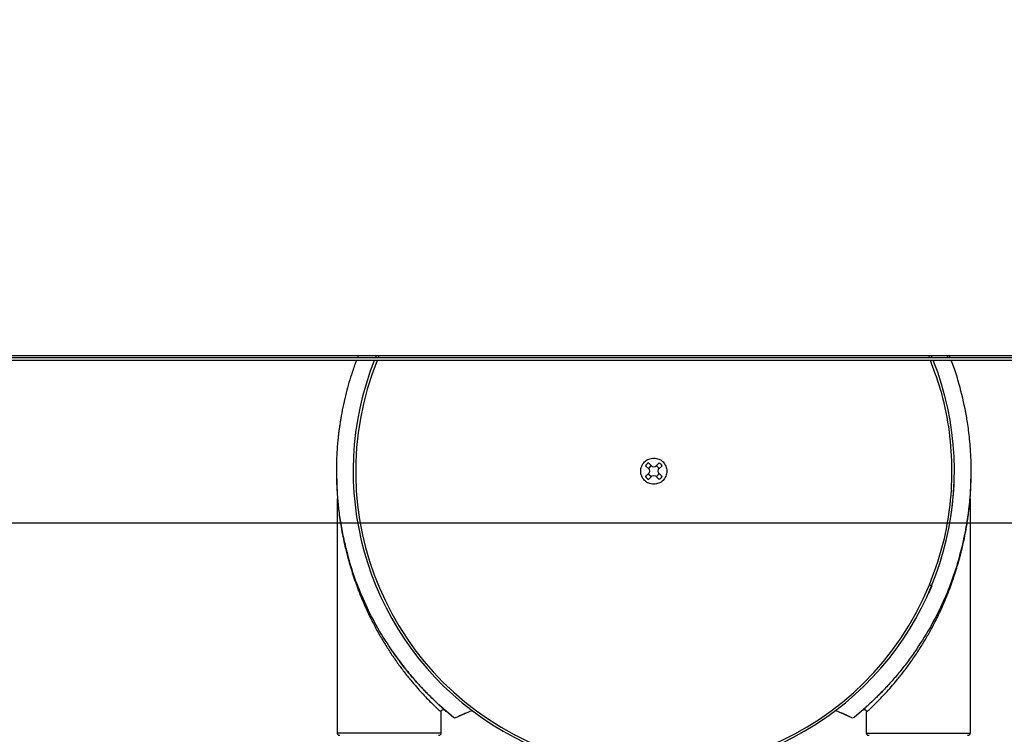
# Model space of a CAD drawing. Header units: inches. Extents: x 170 to 288, y 234 to 248.
# Tile 348 of 480: x 235.278 to 235.546, y 244.086 to 244.281. Entities that reach past the tile are written whole.
import ezdxf

# ---------------------------------------------------------------- set-up
doc = ezdxf.new("R2010")
doc.units = ezdxf.units.IN
doc.header["$LTSCALE"] = 0.25
doc.header["$MEASUREMENT"] = 0
doc.layers.add('ANNOTATIONS', color=1, linetype='Continuous')
doc.layers.add('STANDARD Z GUIDE MOTOR LH', color=7, linetype='Continuous')
doc.styles.add('ARIAL', font='arial.ttf', dxfattribs={"height": 0.09375})
doc.dimstyles.new('STANDARD$0', dxfattribs={"dimtxt": 0.09375, "dimasz": 0.09375, "dimexe": 0.03125, "dimexo": 0.046875, "dimgap": 0.09, "dimtad": 0, "dimtih": 1, "dimtoh": 1, "dimdec": 4, "dimzin": 0, "dimdsep": 46, "dimtxsty": 'ARIAL', "dimcen": 0.09, "dimadec": 0, "dimazin": 0, "dimtfac": 1, "dimtdec": 4, "dimtofl": 0, "dimtmove": 0, "dimatfit": 1, "dimfxl": 1, "dimtolj": 1, "dimtzin": 0, "dimarcsym": 0})

# ---------------------------------------------------------------- blocks, each defined once
blk = doc.blocks.new('*D42')
at = {"layer": 'ANNOTATIONS', "color": 0, "lineweight": -2, "transparency": 16777216}
for p, q in [((234.7269041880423, 244.1437778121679), (236.4418407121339, 244.1437778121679)), ((236.4105907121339, 244.0500278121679), (236.4105907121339, 242.2801168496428)), ((236.4105907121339, 240.2331944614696), (236.4105907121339, 242.0031054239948)), ((235.1331541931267, 240.1394444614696), (236.4418407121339, 240.1394444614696))]:
    blk.add_line(p, q, dxfattribs=at)
at = {"layer": 'ANNOTATIONS', "color": 0, "transparency": 16777216}
for points in [[(236.3949657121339, 244.0500278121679), (236.4262157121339, 244.0500278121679), (236.4105907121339, 244.1437778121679)], [(236.3949657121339, 240.2331944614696), (236.4262157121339, 240.2331944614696), (236.4105907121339, 240.1394444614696)]]:
    blk.add_solid(points, dxfattribs=at)
at = {"layer": 'defpoints', "color": 0, "transparency": 16777216}
for p in [(234.6800291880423, 244.1437778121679), (236.4105907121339, 244.1437778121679), (235.0862791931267, 240.1394444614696)]:
    blk.add_point(p, dxfattribs=at)
at = {"layer": 'ANNOTATIONS', "color": 0, "transparency": 16777216, "insert": (236.4105907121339, 242.1416111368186), "char_height": 0.09375, "attachment_point": 5, "style": 'ARIAL'}
blk.add_mtext('\\A1;OPENING HEIGHT', dxfattribs=at)
blk = doc.blocks.new('*D43')
at = {"layer": 'ANNOTATIONS', "color": 0, "lineweight": -2, "transparency": 16777216}
for p, q in [((235.8435708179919, 245.1923245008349), (236.4418407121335, 245.1923245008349)), ((236.4105907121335, 245.0985745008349), (236.4105907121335, 244.8065568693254)), ((236.4105907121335, 244.2375278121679), (236.4105907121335, 244.5295454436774)), ((234.7269041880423, 244.1437778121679), (236.4418407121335, 244.1437778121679))]:
    blk.add_line(p, q, dxfattribs=at)
at = {"layer": 'ANNOTATIONS', "color": 0, "transparency": 16777216}
for points in [[(236.3949657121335, 245.0985745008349), (236.4262157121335, 245.0985745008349), (236.4105907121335, 245.1923245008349)], [(236.3949657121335, 244.2375278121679), (236.4262157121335, 244.2375278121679), (236.4105907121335, 244.1437778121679)]]:
    blk.add_solid(points, dxfattribs=at)
at = {"layer": 'defpoints', "color": 0, "transparency": 16777216}
for p in [(235.7966958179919, 245.1923245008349), (236.4105907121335, 245.1923245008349), (234.6800291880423, 244.1437778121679)]:
    blk.add_point(p, dxfattribs=at)
at = {"layer": 'ANNOTATIONS', "color": 0, "transparency": 16777216, "insert": (236.4105907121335, 244.6680511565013), "char_height": 0.09375, "attachment_point": 5, "style": 'ARIAL'}
blk.add_mtext('\\A1;HEADROOM', dxfattribs=at)

msp = doc.modelspace()

# ---------------------------------------------------------------- linework, layer by layer
at = {"layer": 'STANDARD Z GUIDE MOTOR LH'}
for p, q in [((235.8805491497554, 244.1880811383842), (235.0097158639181, 244.1880811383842)), ((235.8805491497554, 244.1888011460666), (235.0763825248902, 244.1888011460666)), ((235.0863958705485, 244.1894444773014), (235.879829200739, 244.1894444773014)), ((235.3701015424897, 244.1894444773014), (235.3698682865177, 244.1888011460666)), ((235.3757931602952, 244.1894444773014), (235.3754772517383, 244.1888011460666)), ((235.526718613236, 244.1888011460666), (235.5264535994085, 244.1894444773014)), ((235.5310270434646, 244.1888011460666), (235.5307359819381, 244.1894444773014)), ((235.5316143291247, 244.1888011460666), (235.5313536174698, 244.1894444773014)), ((235.448457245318, 244.1593211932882), (235.4495006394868, 244.1583935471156)), ((235.4503050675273, 244.1591437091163), (235.4493110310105, 244.1601749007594)), ((235.4493110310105, 244.1601749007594), (235.4501172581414, 244.1593385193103)), ((235.4495006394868, 244.1583935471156), (235.4495639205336, 244.1578846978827)), ((235.4501172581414, 244.1593385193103), (235.4503050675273, 244.1591436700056)), ((235.4503050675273, 244.1591436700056), (235.4507474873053, 244.1590682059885)), ((235.4507474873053, 244.1590682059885), (235.4512563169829, 244.1591314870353)), ((235.4521839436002, 244.1601748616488), (235.4512563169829, 244.1591315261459)), ((235.4512563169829, 244.1591314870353), (235.4514223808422, 244.1593182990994)), ((235.4521839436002, 244.1601748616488), (235.4514223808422, 244.1593182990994)), ((235.4519309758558, 244.157884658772), (235.4519943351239, 244.1583935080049)), ((235.4519943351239, 244.1583935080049), (235.4530376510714, 244.1593211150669)), ((235.4494884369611, 244.15744229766), (235.448457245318, 244.1564482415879)), ((235.4492935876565, 244.1572544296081), (235.4494884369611, 244.1574422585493)), ((235.4493109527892, 244.1555945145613), (235.450304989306, 244.1566256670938)), ((235.4495639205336, 244.1578846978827), (235.4494884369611, 244.15744229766)), ((235.450304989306, 244.1566256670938), (235.450747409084, 244.1567011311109)), ((235.450747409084, 244.1567011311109), (235.4512562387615, 244.1566378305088)), ((235.4512562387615, 244.1566378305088), (235.4521838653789, 244.1555944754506)), ((235.4520064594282, 244.1574422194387), (235.4519309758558, 244.1578846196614)), ((235.4520064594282, 244.1574422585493), (235.4530376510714, 244.1564481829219)), ((235.4520064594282, 244.1574422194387), (235.4522013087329, 244.1572543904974)), ((235.3644602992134, 244.0863634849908), (235.3644612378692, 244.1503324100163)), ((235.5370334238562, 244.1503302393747), (235.5370324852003, 244.0863608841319)), ((235.5265750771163, 244.1266173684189), (235.5256676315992, 244.1245014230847)), ((235.5123804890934, 244.0970287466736), (235.5130825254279, 244.0977480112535)), ((235.3921744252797, 244.0940780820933), (235.3960775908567, 244.0907036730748)), ((235.3929546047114, 244.0933710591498), (235.3924846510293, 244.0937998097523)), ((235.392675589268, 244.0921612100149), (235.3926755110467, 244.0863630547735)), ((235.3934458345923, 244.0929350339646), (235.3935735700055, 244.0928215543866)), ((235.3934501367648, 244.0929304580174), (235.3937634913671, 244.0926553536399)), ((235.3937634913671, 244.0926553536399), (235.3937338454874, 244.0926813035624)), ((235.3967728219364, 244.0906197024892), (235.4011198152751, 244.0925807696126)), ((235.3994258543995, 244.0918401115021), (235.4011198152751, 244.0925808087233)), ((235.5003731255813, 244.0925793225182), (235.5020670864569, 244.0918385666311)), ((235.5016947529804, 244.0920038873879), (235.5047200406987, 244.0906180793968)), ((235.5054152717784, 244.0907020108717), (235.5087315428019, 244.0935423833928)), ((235.5088172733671, 244.0863612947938), (235.5088173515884, 244.0921594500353)), ((235.3958714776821, 244.090872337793), (235.395806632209, 244.0909253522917)), ((235.3967233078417, 244.0905986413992), (235.3967728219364, 244.0906197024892)), ((235.5047200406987, 244.0906180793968), (235.5047696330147, 244.0905970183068)), ((235.5056863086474, 244.090923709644), (235.5056213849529, 244.0908707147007))]:
    msp.add_line(p, q, dxfattribs=at)
at = {"layer": 'STANDARD Z GUIDE MOTOR LH', "flags": 128}
for points in [[(235.3641332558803, 244.1578848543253), (235.3642261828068, 244.1538736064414), (235.3644599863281, 244.1503679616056)], [(235.5370315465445, 244.1503296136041), (235.5372686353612, 244.1538709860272), (235.537361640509, 244.1578834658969)], [(235.5259684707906, 244.1268679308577), (235.5260868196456, 244.1268191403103), (235.5262005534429, 244.1267722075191), (235.5263054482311, 244.1267289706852), (235.5263973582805, 244.126691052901), (235.5264728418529, 244.1266599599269), (235.526528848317, 244.1266368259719), (235.5265634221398, 244.1266225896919), (235.5265750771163, 244.1266177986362)], [(235.3926755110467, 244.0863630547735), (235.3924164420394, 244.0863630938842), (235.3916860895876, 244.0863631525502), (235.3905090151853, 244.0863631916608), (235.3889252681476, 244.0863632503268), (235.3869888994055, 244.0863633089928), (235.3847656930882, 244.0863633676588), (235.3823314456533, 244.0863634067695), (235.3797690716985, 244.0863634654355), (235.3771657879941, 244.0863635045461), (235.374610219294, 244.0863635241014), (235.3721894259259, 244.0863635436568), (235.3699858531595, 244.0863635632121), (235.3665205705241, 244.0863635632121), (235.3653768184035, 244.0863635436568), (235.3646822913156, 244.0863635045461), (235.3644606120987, 244.0863634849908)], [(235.5088172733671, 244.0863612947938), (235.5090574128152, 244.0863613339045), (235.5097699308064, 244.0863613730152), (235.5109303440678, 244.0863613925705), (235.5144230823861, 244.0863613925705), (235.5166365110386, 244.0863613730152), (235.5190641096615, 244.0863613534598), (235.5216231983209, 244.0863613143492), (235.5242265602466, 244.0863612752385), (235.5267855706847, 244.0863612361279), (235.5292131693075, 244.0863611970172), (235.53142659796, 244.0863611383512), (235.5333505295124, 244.0863610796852), (235.5349194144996, 244.0863610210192), (235.5360798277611, 244.0863609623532), (235.5367922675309, 244.0863609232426), (235.5370324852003, 244.0863608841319)]]:
    msp.add_lwpolyline(points, dxfattribs=at)
at = {"layer": 'STANDARD Z GUIDE MOTOR LH'}
for centre, radius, start, end in [((235.450747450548, 244.1578846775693), 0.08202099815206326, 158.3981085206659, 21.60192367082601), ((235.4507592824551, 244.157844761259), 0.08133871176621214, 158.1773931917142, 337.6144319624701), ((235.450747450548, 244.1578846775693), 0.08202099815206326, 157.3700985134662, 157.8561295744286), ((235.4507474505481, 244.1578846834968), 0.002703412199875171, 122.0961464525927, 147.9021249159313), ((235.4507474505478, 244.1578846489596), 0.001584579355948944, 113.4355131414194, 154.7892807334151), ((235.4507474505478, 244.1578846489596), 0.001584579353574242, 25.20899399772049, 64.78928361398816), ((235.4507474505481, 244.1578846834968), 0.002703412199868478, 32.09614981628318, 57.9021282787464), ((235.4507474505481, 244.1578846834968), 0.00270341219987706, 212.0961498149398, 237.9021282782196), ((235.4507474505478, 244.1578846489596), 0.001584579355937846, 203.4355158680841, 246.5627615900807), ((235.4507474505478, 244.1578846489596), 0.001584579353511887, 295.2089911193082, 336.5627588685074), ((235.4507474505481, 244.1578846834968), 0.002703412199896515, 302.0961464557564, 327.9021249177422), ((235.450747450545, 244.1578842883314), 0.08202099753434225, 350.0752299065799, 359.9995433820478), ((235.4507474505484, 244.1578847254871), 0.0866141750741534, 214.7011112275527, 214.8798075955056), ((235.4507474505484, 244.1578847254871), 0.08661417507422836, 325.1184671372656, 325.2971635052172), ((235.4507447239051, 243.9767820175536), 0.1259842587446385, 114.7053479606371, 115.3661765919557), ((235.4507447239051, 243.9767820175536), 0.1259842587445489, 64.63209814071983, 65.29292677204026), ((235.3964917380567, 244.0912128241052), 0.0006561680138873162, 230.862132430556, 295.3661765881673), ((235.5050011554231, 244.0912111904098), 0.0006561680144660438, 244.6320981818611, 309.1361422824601)]:
    msp.add_arc(centre, radius, start, end, dxfattribs=at)
for points, knots in [([(235.3696072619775, 244.1880811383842), (235.3692133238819, 244.1870274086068), (235.3681277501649, 244.1841236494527), (235.3667030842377, 244.1790814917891), (235.3657507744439, 244.1747106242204), (235.3652667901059, 244.1718662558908), (235.3650895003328, 244.170737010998), (235.3649208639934, 244.1695594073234), (235.3647627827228, 244.1683330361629), (235.3646172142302, 244.1670583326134), (235.3644862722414, 244.1657348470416), (235.3644034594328, 244.1647399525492), (235.3643406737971, 244.1638850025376), (235.3642814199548, 244.1629953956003), (235.3642166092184, 244.1617676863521), (235.3641636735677, 244.1603229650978), (235.3641322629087, 244.1587673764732), (235.3641310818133, 244.1569577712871), (235.3641919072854, 244.1541390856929), (235.3644030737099, 244.150629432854), (235.3648566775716, 244.1464756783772), (235.3654980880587, 244.1423860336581), (235.3663409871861, 244.1382525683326), (235.3670892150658, 244.1354812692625), (235.3674481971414, 244.1341516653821)], [0, 0, 0, 0, 0.06105474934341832, 0.1682483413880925, 0.2851876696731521, 0.305168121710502, 0.3260058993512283, 0.347703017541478, 0.3702575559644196, 0.3936715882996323, 0.4179410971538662, 0.4430698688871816, 0.4483352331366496, 0.4649136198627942, 0.4919106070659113, 0.515695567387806, 0.5441124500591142, 0.5771590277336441, 0.6148352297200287, 0.6985763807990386, 0.7696714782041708, 0.8435429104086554, 0.924935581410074, 1, 1, 1, 1]), ([(235.5259851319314, 244.1888011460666), (235.5259501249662, 244.1889162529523), (235.5258822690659, 244.1891393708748), (235.5257722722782, 244.189344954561), (235.5257190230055, 244.1894444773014)], [0, 0, 0, 0, 0.5159015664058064, 1, 1, 1, 1]), ([(235.5259684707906, 244.1268679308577), (235.5271976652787, 244.1302001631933), (235.5296573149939, 244.1368680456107), (235.531648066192, 244.1473693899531), (235.5323537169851, 244.1580157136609), (235.5316097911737, 244.1686576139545), (235.5296766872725, 244.178790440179), (235.5273356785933, 244.1851023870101), (235.5262309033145, 244.1880811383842)], [0, 0, 0, 0, 0.1695899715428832, 0.3393538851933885, 0.5089318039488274, 0.6785196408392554, 0.848286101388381, 1, 1, 1, 1]), ([(235.5340459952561, 244.1341491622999), (235.5342712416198, 244.1349659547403), (235.5347337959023, 244.1366432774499), (235.5353462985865, 244.1392466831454), (235.5359085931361, 244.1419975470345), (235.536347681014, 244.1445893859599), (235.5366927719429, 244.1470608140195), (235.5369628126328, 244.1494537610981), (235.5371849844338, 244.1521226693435), (235.5373257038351, 244.1549006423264), (235.5373789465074, 244.1578810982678), (235.5373288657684, 244.1608728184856), (235.537171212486, 244.1638543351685), (235.5369405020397, 244.1665415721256), (235.5366633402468, 244.1689390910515), (235.5363631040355, 244.171046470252), (235.5357162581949, 244.1749638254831), (235.5344410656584, 244.1804574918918), (235.5329633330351, 244.1854922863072), (235.531983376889, 244.187892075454), (235.5319061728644, 244.1880811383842)], [0, 0, 0, 0, 0.0461786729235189, 0.0948301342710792, 0.1459522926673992, 0.1995476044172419, 0.2385487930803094, 0.2824933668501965, 0.3313798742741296, 0.3852077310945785, 0.4348571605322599, 0.4947007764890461, 0.5491356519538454, 0.5983721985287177, 0.6424043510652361, 0.6812379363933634, 0.7148671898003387, 0.8595097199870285, 0.9889317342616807, 1, 1, 1, 1]), ([(235.450747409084, 244.1543151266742), (235.4502802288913, 244.1543687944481), (235.4493458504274, 244.1544761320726), (235.4481576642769, 244.1553015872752), (235.4473637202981, 244.156481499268), (235.4470850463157, 244.157884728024), (235.4473637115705, 244.1592879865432), (235.4481577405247, 244.1604678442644), (235.4493459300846, 244.1612932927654), (235.4502803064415, 244.1614005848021), (235.4507474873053, 244.1614542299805)], [0, 0, 0, 0, 0.1249980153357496, 0.2500008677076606, 0.3750003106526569, 0.5000003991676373, 0.6249987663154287, 0.7500021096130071, 0.875003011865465, 1, 1, 1, 1]), ([(235.4507474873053, 244.1614542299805), (235.4512146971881, 244.1614005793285), (235.4521490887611, 244.1612932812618), (235.4533372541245, 244.160467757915), (235.4541311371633, 244.1592878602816), (235.454409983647, 244.1578846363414), (235.4541311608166, 244.1564813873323), (235.4533371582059, 244.1553015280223), (235.4521489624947, 244.1544760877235), (235.4512145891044, 244.1543687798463), (235.450747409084, 244.1543151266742)], [0, 0, 0, 0, 0.1250040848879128, 0.2500006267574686, 0.3750010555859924, 0.5000003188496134, 0.6250013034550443, 0.750002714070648, 0.8750031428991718, 1, 1, 1, 1]), ([(235.4492935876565, 244.1572544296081), (235.4490528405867, 244.1570223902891), (235.4487718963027, 244.1567516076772), (235.448496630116, 244.1564862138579), (235.448457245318, 244.1564482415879)], [0, 0, 0, 0, 0.8569210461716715, 1, 1, 1, 1]), ([(235.4522013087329, 244.1572543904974), (235.4524420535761, 244.157022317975), (235.4527229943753, 244.1567514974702), (235.4529982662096, 244.1564861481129), (235.4530376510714, 244.1564481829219)], [0, 0, 0, 0, 0.8569237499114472, 1, 1, 1, 1]), ([(235.3644588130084, 244.1503824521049), (235.364459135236, 244.1503782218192), (235.3644595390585, 244.1503729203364), (235.3644640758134, 244.1503217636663), (235.3644649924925, 244.1503114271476)], [0, 0, 0, 0, 0.7979438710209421, 1, 1, 1, 1]), ([(235.3644588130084, 244.1503824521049), (235.3644595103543, 244.1503728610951), (235.3644608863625, 244.1503539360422), (235.3644611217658, 244.1503349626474), (235.3644612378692, 244.1503256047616)], [0, 0, 0, 0, 0.5067890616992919, 1, 1, 1, 1]), ([(235.3644612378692, 244.1503256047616), (235.3644617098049, 244.150319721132), (235.3644626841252, 244.1503075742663), (235.3644735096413, 244.1501770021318), (235.3645164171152, 244.1496777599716), (235.3646233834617, 244.1485336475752), (235.3648196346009, 244.1467726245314), (235.3651138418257, 244.1445556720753), (235.3655248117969, 244.1420147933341), (235.3660311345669, 244.1393773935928), (235.3666305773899, 244.1366863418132), (235.3674667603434, 244.1334114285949), (235.3686257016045, 244.1295467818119), (235.370198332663, 244.1251322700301), (235.3719955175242, 244.1208260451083), (235.3738381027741, 244.1169882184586), (235.3755804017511, 244.1137404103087), (235.3771881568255, 244.1109922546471), (235.3788985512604, 244.108290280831), (235.3807046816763, 244.1056576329), (235.3825872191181, 244.1031231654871), (235.3843557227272, 244.1009072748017), (235.3859862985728, 244.0989907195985), (235.3878941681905, 244.0968665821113), (235.3896705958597, 244.0950298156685), (235.3911143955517, 244.0936201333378), (235.3919832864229, 244.0927986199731), (235.3925639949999, 244.0922627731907), (235.3926386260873, 244.0921948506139), (235.392675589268, 244.0921612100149)], [0, 0, 0, 0, 0.003398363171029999, 0.007015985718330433, 0.01536938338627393, 0.03746556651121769, 0.06223025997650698, 0.09599288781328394, 0.1349579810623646, 0.1727136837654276, 0.2098993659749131, 0.2509606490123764, 0.3138901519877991, 0.376806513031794, 0.4426924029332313, 0.5025564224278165, 0.5470135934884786, 0.5888579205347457, 0.6281236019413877, 0.6727697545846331, 0.7144407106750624, 0.7532457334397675, 0.7870664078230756, 0.8189263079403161, 0.8773104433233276, 0.9087818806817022, 0.938820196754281, 0.9696989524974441, 1, 1, 1, 1]), ([(235.5329389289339, 244.1299155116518), (235.5333561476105, 244.1312483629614), (235.5338756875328, 244.132908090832), (235.5344241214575, 244.134974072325), (235.534678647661, 244.1359758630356), (235.534892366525, 244.1368619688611), (235.5352111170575, 244.1382318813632), (235.5356199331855, 244.140149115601), (235.5360351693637, 244.1424189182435), (235.5363321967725, 244.1442783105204), (235.5365351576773, 244.1457107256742), (235.5366938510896, 244.1469627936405), (235.5368161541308, 244.1480340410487), (235.5369026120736, 244.148878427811), (235.5369583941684, 244.1494644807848), (235.5369972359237, 244.1498966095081), (235.5370211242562, 244.1501740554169), (235.5370319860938, 244.150305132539), (235.5370329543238, 244.1503171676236), (235.5370334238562, 244.1503230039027)], [0, 0, 0, 0, 0.1867276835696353, 0.2325219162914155, 0.2886869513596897, 0.3266386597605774, 0.3562836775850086, 0.4800212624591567, 0.5945120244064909, 0.6742646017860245, 0.7421502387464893, 0.7981857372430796, 0.8544359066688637, 0.8997233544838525, 0.9271584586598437, 0.9501940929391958, 0.9772697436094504, 0.9889772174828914, 1, 1, 1, 1]), ([(235.5370334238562, 244.1503230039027), (235.5370335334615, 244.150332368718), (235.5370337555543, 244.1503513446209), (235.5370351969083, 244.1503702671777), (235.5370359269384, 244.150379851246)], [0, 0, 0, 0, 0.4935109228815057, 1, 1, 1, 1]), ([(235.3795391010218, 244.1085756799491), (235.3781361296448, 244.1107158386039), (235.3753938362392, 244.1148990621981), (235.3720857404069, 244.1214288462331), (235.3693843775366, 244.1278630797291), (235.3680890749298, 244.132070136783), (235.3674481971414, 244.1341516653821)], [0, 0, 0, 0, 0.2639923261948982, 0.5160079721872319, 0.7605349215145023, 1, 1, 1, 1]), ([(235.5340459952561, 244.1341491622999), (235.5334050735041, 244.1320676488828), (235.5321096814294, 244.1278606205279), (235.5294080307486, 244.1214265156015), (235.5260998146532, 244.114896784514), (235.5233573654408, 244.1107136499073), (235.5219543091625, 244.1085735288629)], [0, 0, 0, 0, 0.2394646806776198, 0.4839914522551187, 0.7360064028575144, 1, 1, 1, 1]), ([(235.5088173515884, 244.0921594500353), (235.5088543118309, 244.0921930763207), (235.5089289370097, 244.0922609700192), (235.5095096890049, 244.0927969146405), (235.5103784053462, 244.093618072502), (235.5114624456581, 244.0946768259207), (235.5126968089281, 244.0959314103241), (235.5145316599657, 244.0978768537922), (235.5166475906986, 244.1002910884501), (235.5189055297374, 244.103120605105), (235.5207886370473, 244.1056554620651), (235.5225947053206, 244.1082879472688), (235.5243052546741, 244.110989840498), (235.5259131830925, 244.1137379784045), (235.5276547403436, 244.1169859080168), (235.5295024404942, 244.1208232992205), (235.531278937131, 244.1251312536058), (235.5324316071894, 244.128214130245), (235.5329023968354, 244.1297929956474), (235.5329389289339, 244.1299155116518)], [0, 0, 0, 0, 0.04382379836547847, 0.08848315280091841, 0.1319266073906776, 0.1774431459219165, 0.2185930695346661, 0.2620682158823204, 0.3569125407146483, 0.4130332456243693, 0.4733008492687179, 0.5378740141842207, 0.5946618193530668, 0.6551791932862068, 0.7194791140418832, 0.8060654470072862, 0.9013496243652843, 0.9923449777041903, 1, 1, 1, 1]), ([(235.3795446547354, 244.1085795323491), (235.3799504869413, 244.1079974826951), (235.3808450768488, 244.1067144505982), (235.3822119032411, 244.1049083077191), (235.383590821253, 244.1031723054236), (235.3848689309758, 244.1016418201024), (235.3860376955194, 244.1003033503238), (235.3870918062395, 244.0991428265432), (235.3880338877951, 244.0981372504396), (235.3886322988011, 244.0975224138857), (235.3889273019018, 244.0972193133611)], [0, 0, 0, 0, 0.1380361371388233, 0.3042778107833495, 0.4424845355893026, 0.5751494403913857, 0.7029384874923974, 0.8050310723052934, 0.9038847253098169, 1, 1, 1, 1]), ([(235.3889273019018, 244.0972193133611), (235.3881631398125, 244.0980141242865), (235.386642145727, 244.0995961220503), (235.3842515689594, 244.1023476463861), (235.3819027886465, 244.1052679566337), (235.3804240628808, 244.1073331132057), (235.3796931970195, 244.1083538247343)], [0, 0, 0, 0, 0.2556286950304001, 0.5088053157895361, 0.7572251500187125, 1, 1, 1, 1]), ([(235.5218002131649, 244.1083516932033), (235.5210692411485, 244.1073308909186), (235.5195902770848, 244.105265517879), (235.5172411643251, 244.1023449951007), (235.5148504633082, 244.0995936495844), (235.5133296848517, 244.0980119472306), (235.5125657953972, 244.0972174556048)], [0, 0, 0, 0, 0.2427974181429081, 0.491248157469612, 0.7444531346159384, 1, 1, 1, 1]), ([(235.3921174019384, 244.0941309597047), (235.391634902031, 244.0945766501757), (235.3906695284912, 244.0954683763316), (235.3895081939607, 244.0966355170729), (235.3889273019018, 244.0972193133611)], [0, 0, 0, 0, 0.4998064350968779, 0.9999999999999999, 0.9999999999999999, 0.9999999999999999, 0.9999999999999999]), ([(235.5125657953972, 244.0972174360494), (235.5119848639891, 244.0966336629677), (235.5108234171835, 244.0954665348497), (235.5098581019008, 244.0945748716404), (235.5093756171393, 244.094129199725)], [0, 0, 0, 0, 0.5001790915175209, 1, 1, 1, 1]), ([(235.5130825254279, 244.0977511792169), (235.5130271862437, 244.0976928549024), (235.5125849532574, 244.0972267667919), (235.5120082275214, 244.0966497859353), (235.5115161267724, 244.0961675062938), (235.5113737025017, 244.0960279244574)], [0, 0, 0, 0, 0.09226026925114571, 0.7372810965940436, 1, 1, 1, 1]), ([(235.395806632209, 244.0909253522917), (235.395804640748, 244.0909269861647), (235.395719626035, 244.090996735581), (235.3951984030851, 244.091425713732), (235.3943671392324, 244.0921306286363), (235.3933871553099, 244.0929779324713), (235.3925540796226, 244.0937343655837), (235.3921173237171, 244.0941309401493)], [0, 0, 0, 0, 0.007406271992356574, 0.3161709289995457, 0.5211078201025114, 0.7489315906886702, 1, 1, 1, 1]), ([(235.3922322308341, 244.094015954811), (235.3922644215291, 244.0939861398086), (235.3928363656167, 244.0934564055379), (235.3930971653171, 244.0932349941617), (235.3933432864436, 244.0930260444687)], [0, 0, 0, 0, 0.05628294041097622, 1, 1, 1, 1]), ([(235.5093756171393, 244.0941291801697), (235.508939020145, 244.0937327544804), (235.5081060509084, 244.092976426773), (235.5071261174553, 244.0921292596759), (235.5062946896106, 244.0914241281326), (235.5057730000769, 244.0909954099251), (235.5056882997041, 244.0909253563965), (235.5056863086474, 244.090923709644)], [0, 0, 0, 0, 0.2509471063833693, 0.4787738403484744, 0.6837731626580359, 0.9925664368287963, 1, 1, 1, 1]), ([(235.392675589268, 244.0921612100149), (235.3926794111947, 244.0922146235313), (235.3926875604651, 244.0923285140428), (235.3927580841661, 244.0924981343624), (235.3928821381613, 244.0926512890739), (235.3930234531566, 244.0927549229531), (235.3931244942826, 244.0927777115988), (235.3931573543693, 244.0927851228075)], [0, 0, 0, 0, 0.1884471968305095, 0.4018149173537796, 0.6357628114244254, 0.8815446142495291, 1, 1, 1, 1]), ([(235.3932976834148, 244.0928201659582), (235.3932870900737, 244.0928187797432), (235.393264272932, 244.0928157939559), (235.3932109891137, 244.0928087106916), (235.3931665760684, 244.0927954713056), (235.3931554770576, 244.0927921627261)], [0, 0, 0, 0, 0.3939559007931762, 0.8485469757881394, 1, 1, 1, 1]), ([(235.3931573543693, 244.0927851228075), (235.3931918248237, 244.0927963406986), (235.3932896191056, 244.0928281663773), (235.3934561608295, 244.0928127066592), (235.3936294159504, 244.0927568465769), (235.3937206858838, 244.0926877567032), (235.3937634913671, 244.0926553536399)], [0, 0, 0, 0, 0.1668604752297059, 0.4733909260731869, 0.7530210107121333, 1, 1, 1, 1]), ([(235.3937338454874, 244.0926813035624), (235.3937203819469, 244.0926928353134), (235.3937031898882, 244.0927075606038), (235.3935679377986, 244.0928268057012), (235.3935386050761, 244.0928526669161)], [0, 0, 0, 0, 0.7831255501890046, 1, 1, 1, 1]), ([(235.3994258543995, 244.0918401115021), (235.3992412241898, 244.0917574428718), (235.3988832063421, 244.0915971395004), (235.3985047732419, 244.0914249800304), (235.3982875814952, 244.0913256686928), (235.3981744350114, 244.0912738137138), (235.3981025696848, 244.091240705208), (235.3980937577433, 244.0912366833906), (235.3980893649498, 244.0912346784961)], [0, 0, 0, 0, 0.2771542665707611, 0.5374319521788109, 0.6578263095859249, 0.7759151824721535, 0.8882926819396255, 1, 1, 1, 1]), ([(235.5034034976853, 244.0912330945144), (235.5033991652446, 244.0912350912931), (235.5033904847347, 244.0912390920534), (235.5033183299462, 244.0912722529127), (235.5032052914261, 244.0913241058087), (235.5029881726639, 244.0914234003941), (235.5026096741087, 244.091595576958), (235.5022516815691, 244.0917558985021), (235.5020670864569, 244.0918385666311)], [0, 0, 0, 0, 0.1118478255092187, 0.2240991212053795, 0.342190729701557, 0.4625622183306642, 0.7228758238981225, 0.9999999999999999, 0.9999999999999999, 0.9999999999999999, 0.9999999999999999]), ([(235.5077294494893, 244.0926536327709), (235.507726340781, 244.0926472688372), (235.507723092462, 244.0926406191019), (235.5080647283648, 244.0929486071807), (235.5080794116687, 244.0929618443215)], [0, 0, 0, 0, 0.9570206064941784, 1, 1, 1, 1]), ([(235.5077294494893, 244.0926536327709), (235.5077722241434, 244.0926859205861), (235.5078634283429, 244.0927547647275), (235.5080372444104, 244.0928127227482), (235.5082356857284, 244.0928222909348), (235.5084372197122, 244.0927670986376), (235.5086113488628, 244.0926516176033), (235.5087347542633, 244.0924959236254), (235.5088052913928, 244.0923268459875), (235.5088135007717, 244.092212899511), (235.5088173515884, 244.0921594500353)], [0, 0, 0, 0, 0.1069018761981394, 0.2279363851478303, 0.3606138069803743, 0.5000208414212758, 0.6394191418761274, 0.7721056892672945, 0.8931004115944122, 1, 1, 1, 1]), ([(235.3651164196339, 244.0857073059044), (235.3650502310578, 244.0857131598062), (235.3649126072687, 244.0857253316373), (235.3647211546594, 244.0858253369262), (235.3645606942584, 244.0859896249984), (235.3644604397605, 244.0862071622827), (235.3644635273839, 244.0863664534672), (235.3644649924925, 244.08644203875)], [0, 0, 0, 0, 0.1792449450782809, 0.3726982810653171, 0.5711150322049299, 0.7964897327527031, 1, 1, 1, 1]), ([(235.3926708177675, 244.0864416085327), (235.3926730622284, 244.0863782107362), (235.3926777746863, 244.0862451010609), (235.3926070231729, 244.0860469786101), (235.3924676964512, 244.0858650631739), (235.3922617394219, 244.0857323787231), (235.3920979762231, 244.0857151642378), (235.3920193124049, 244.0857068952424)], [0, 0, 0, 0, 0.1712489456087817, 0.3595533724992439, 0.5571425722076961, 0.7872729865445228, 1, 1, 1, 1]), ([(235.5094733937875, 244.0857051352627), (235.5094072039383, 244.0857109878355), (235.5092695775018, 244.0857231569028), (235.5090781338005, 244.0858231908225), (235.5089175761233, 244.0859874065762), (235.5088173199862, 244.086204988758), (235.5088204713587, 244.0863642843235), (235.5088219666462, 244.0864398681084)], [0, 0, 0, 0, 0.1792361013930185, 0.3726798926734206, 0.5711236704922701, 0.7965034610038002, 1, 1, 1, 1]), ([(235.5370277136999, 244.0864394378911), (235.5370299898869, 244.0863760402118), (235.5370347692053, 244.0862429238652), (235.5369640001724, 244.086044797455), (235.5368246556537, 244.0858628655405), (235.5366186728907, 244.0857302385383), (235.5364549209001, 244.0857130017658), (235.5363762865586, 244.0857047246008)], [0, 0, 0, 0, 0.1712486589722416, 0.3595714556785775, 0.5571482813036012, 0.7873408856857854, 1, 1, 1, 1])]:
    msp.add_open_spline(points, degree=3, knots=knots, dxfattribs=at)

# ---------------------------------------------------------------- dimensions: what is measured, and where the dimension line sits
at = {"layer": 'ANNOTATIONS'}
for base, p1, p2, text, picture, middle in [((236.4105907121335, 245.1923245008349), (234.6800291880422, 244.1437778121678), (235.7966958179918, 245.1923245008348), 'HEADROOM', '*D43', (236.4105907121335, 244.6680511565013)), ((236.4105907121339, 244.1437778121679), (235.0862791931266, 240.1394444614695), (234.6800291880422, 244.1437778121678), 'OPENING HEIGHT', '*D42', (236.4105907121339, 242.1416111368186))]:
    dim = msp.add_linear_dim(base=base, p1=p1, p2=p2, angle=90, text=text, dimstyle='STANDARD$0', dxfattribs=at)
    dim.commit()
    dim.dimension.update_dxf_attribs({"geometry": picture, "text_midpoint": middle})

doc.saveas('drawing.dxf')
